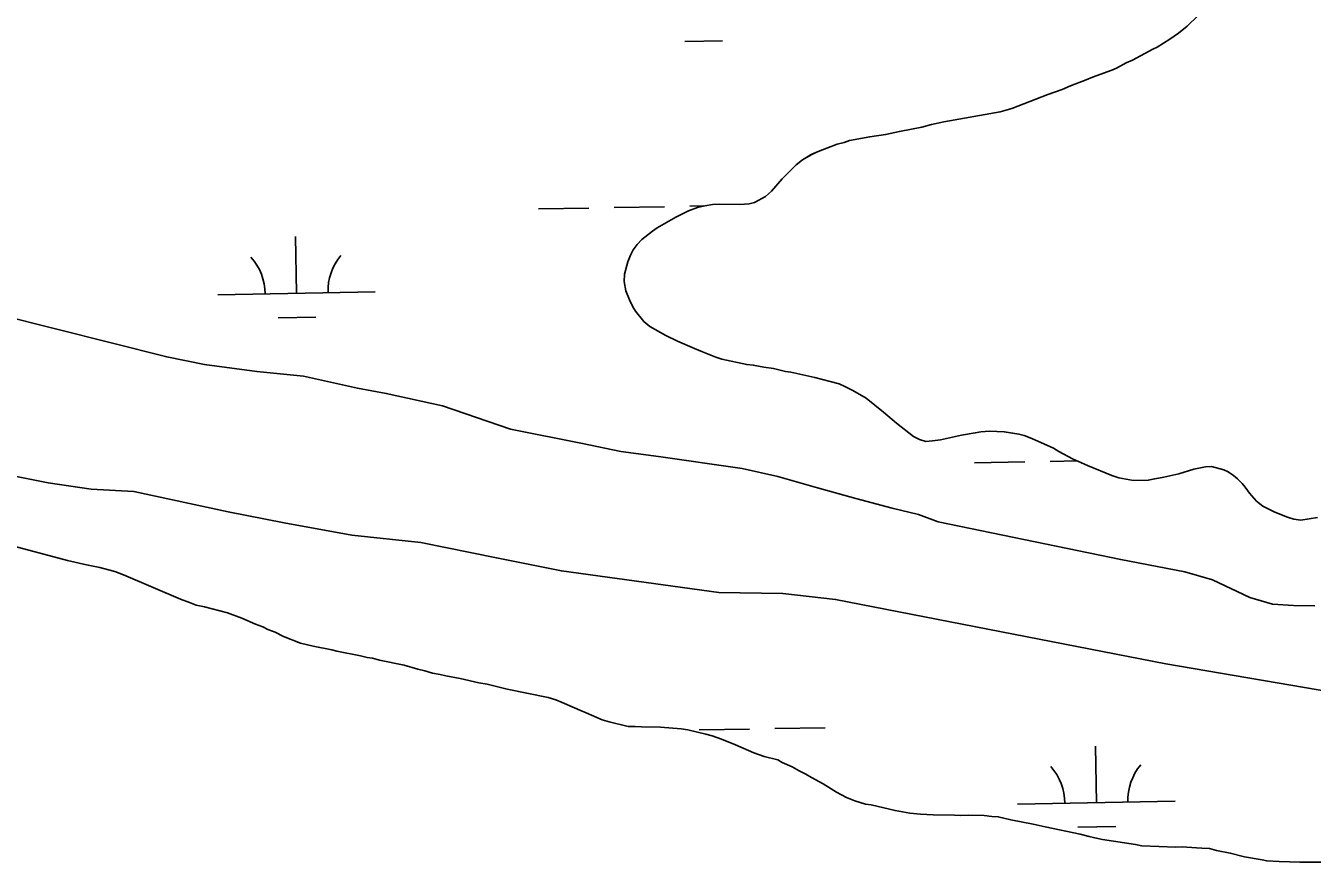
# Model space of a CAD drawing. Extents: x 3957609 to 3995875, y 234277 to 260273.
# Drawn here: x 3972892 to 3973709, y 244053 to 244584 of the extents above; entities that cross this region are included whole.
import ezdxf

# ---------------------------------------------------------------- set-up
doc = ezdxf.new("R2010")
doc.units = 0
doc.layers.add('V-TOPO-SHOR', color=7, linetype='Continuous')
doc.layers.add('V-WETL-SWMP', color=7, linetype='Continuous')

msp = doc.modelspace()

# ---------------------------------------------------------------- linework, layer by layer
at = {"layer": 'V-TOPO-SHOR'}
for points in [[(3973279.463, 244403.234), (3973277.8, 244405.89), (3973275.697, 244410.252), (3973273.458, 244416.013), (3973272.305, 244421.911), (3973272.682, 244426.55), (3973274.654, 244434.414), (3973276.42, 244438.721), (3973278.015, 244442.105), (3973280.696, 244445.469), (3973283.684, 244448.677), (3973290.258, 244453.844), (3973293.385, 244455.965), (3973305.094, 244462.761), (3973308.524, 244464.567), (3973313.2, 244466.822), (3973318.961, 244469.06), (3973323.618, 244470.076), (3973328.427, 244470.781), (3973332.918, 244471.024), (3973345.917, 244470.836), (3973351.651, 244471.217), (3973355.225, 244472.247), (3973362.088, 244475.864), (3973365.854, 244479.368), (3973372.776, 244487.161), (3973376.235, 244490.826), (3973381.572, 244496.012), (3973385.644, 244499.203), (3973391.11, 244502.529), (3973395.472, 244504.63), (3973401.073, 244506.561), (3973407.611, 244509.099), (3973412.116, 244510.27), (3973415.385, 244511.462), (3973428.267, 244513.905), (3973438.347, 244515.308), (3973447.198, 244517.346), (3973461.323, 244520.082), (3973467.537, 244521.694), (3973475.455, 244523.281), (3973511.147, 244529.728), (3973518.606, 244531.786), (3973541.49, 244540.74), (3973550.516, 244544.015), (3973555.81, 244546.26), (3973565.769, 244549.985), (3973569.665, 244551.785), (3973582.112, 244556.248), (3973584.916, 244557.446), (3973591.154, 244560.76), (3973595.052, 244562.562), (3973607.997, 244569.492), (3973610.805, 244570.846), (3973618.925, 244575.835), (3973624.4, 244579.779), (3973629.882, 244584.189), (3973643.223, 244596.997)], [(3973712.644, 244272.035), (3973702.092, 244270.331), (3973697.613, 244271.015), (3973693.61, 244272.311), (3973685.452, 244275.526), (3973682.069, 244277.124), (3973677.924, 244279.35), (3973673.945, 244282.504), (3973669.529, 244287.519), (3973666.797, 244291.273), (3973664.821, 244293.625), (3973661.923, 244296.608), (3973659.322, 244298.812), (3973655.951, 244301.028), (3973653.184, 244302.462), (3973645.32, 244304.434), (3973641.447, 244304.18), (3973633.996, 244302.74), (3973624.512, 244299.783), (3973615.04, 244297.753), (3973609.3, 244296.754), (3973605.105, 244295.73), (3973595.82, 244295.709), (3973586.557, 244297.393), (3973581.934, 244298.853), (3973566.548, 244305.114), (3973557.014, 244309.431), (3973548.413, 244314.043), (3973544.884, 244316.107), (3973531.197, 244322.342), (3973526.427, 244324.269), (3973523.036, 244325.092), (3973513.769, 244326.464), (3973504.333, 244326.913), (3973498.91, 244326.526), (3973495.341, 244325.805), (3973486.497, 244324.386), (3973473.142, 244321.483), (3973468.18, 244320.781), (3973463.84, 244320.38), (3973459.99, 244321.674), (3973456.148, 244323.587), (3973445.283, 244332.102), (3973437.026, 244339.033), (3973426.01, 244347.862), (3973417.568, 244352.781), (3973412.497, 244355.333), (3973408.807, 244356.932), (3973403.256, 244358.563), (3973393.543, 244361.024), (3973378.267, 244364.342), (3973374.869, 244364.854), (3973367.156, 244366.671), (3973361.133, 244367.531), (3973354.342, 244368.868), (3973350.168, 244369.239), (3973334.431, 244372.716), (3973330.579, 244373.857), (3973322.115, 244377.23), (3973317.04, 244379.471), (3973306.271, 244384.115), (3973298.895, 244387.628), (3973288.763, 244393.501), (3973284.937, 244396.498), (3973279.463, 244403.234)], [(3972875.767, 244400.88), (3972981.874, 244374.109), (3973005.797, 244369.274), (3973039.011, 244364.766), (3973068.845, 244361.856), (3973102.942, 244354.239), (3973121.312, 244350.878), (3973156.954, 244342.93), (3973200.236, 244328.215), (3973245.923, 244319.194), (3973270.153, 244314.043), (3973294.252, 244310.752), (3973347.233, 244303.17), (3973369.915, 244298.198), (3973395.196, 244290.866), (3973419.554, 244284.165), (3973442.531, 244278.105), (3973459.189, 244273.992), (3973471.813, 244269.321), (3973587.714, 244245.347), (3973628.467, 244237.634), (3973646.037, 244232.426), (3973669.558, 244221.248), (3973684.05, 244217.169), (3973697.347, 244216.202), (3973710.966, 244216.003)], [(3972875.683, 244300.201), (3972906.707, 244294.178), (3972933.888, 244290.069), (3972960.952, 244288.593), (3973020.821, 244275.805), (3973056.471, 244268.633), (3973099.542, 244260.885), (3973143.275, 244256.226), (3973191.27, 244246.398), (3973232.478, 244238.216), (3973332.574, 244224.38), (3973373.118, 244223.945), (3973406.65, 244220.052), (3973616.402, 244179.24), (3973739.147, 244158.264)], [(3973066.774, 244192.228), (3973056.141, 244196.57), (3973050.755, 244199.283), (3973046.128, 244201.055), (3973042.897, 244202.652), (3973038.27, 244204.426), (3973029.49, 244208.272), (3973020.547, 244211.504), (3973005.873, 244215.282), (3973000.62, 244216.444), (3972996.458, 244218.209), (3972990.599, 244220.31), (3972954.546, 244235.717), (3972948.996, 244237.812), (3972944.978, 244238.802), (3972939.421, 244240.432), (3972930.918, 244242.105), (3972918.866, 244244.761), (3972884.738, 244253.938)], [(3973490.899, 244083.129), (3973486.09, 244082.889), (3973482.217, 244083.1), (3973468.577, 244083.299), (3973460.523, 244083.725), (3973453.867, 244084.444), (3973444.432, 244085.976), (3973429.135, 244089.609), (3973425.578, 244090.125), (3973418.789, 244092.239), (3973413.548, 244094.332), (3973407.24, 244097.678), (3973398.634, 244102.919), (3973391.249, 244106.902), (3973387.716, 244109.122), (3973383.561, 244111.199), (3973379.102, 244113.745), (3973372.631, 244116.475), (3973369.866, 244118.219), (3973361.215, 244120.36), (3973358.284, 244121.332), (3973354.737, 244122.625), (3973343.029, 244127.757), (3973334.243, 244131.294), (3973328.228, 244133.397), (3973324.214, 244134.54), (3973312.782, 244137.186), (3973308.604, 244137.868), (3973295.444, 244138.988), (3973283.354, 244139.164), (3973279.326, 244139.377), (3973274.984, 244139.285), (3973262.78, 244142.255), (3973258.461, 244143.713), (3973248.293, 244148.045), (3973244.129, 244149.656), (3973240.897, 244151.254), (3973233.039, 244154.623), (3973228.877, 244156.234), (3973224.091, 244157.699), (3973198.127, 244163.192), (3973185.458, 244166.165), (3973180.047, 244167.175), (3973168.148, 244169.827), (3973159.182, 244171.508), (3973155.473, 244172.491), (3973150.681, 244173.337), (3973145.741, 244174.804), (3973141.416, 244175.797), (3973132.613, 244178.25), (3973117.003, 244181.578), (3973112.524, 244182.727), (3973109.123, 244183.241), (3973104.951, 244184.233), (3973089.958, 244187.241), (3973086.714, 244188.064), (3973074.964, 244190.405), (3973066.774, 244192.228)], [(3973718.509, 244053.161), (3973701.304, 244053.255), (3973688.287, 244053.599), (3973680.386, 244054.023), (3973677.451, 244054.686), (3973666.318, 244056.708), (3973657.204, 244059.012), (3973648.547, 244060.687), (3973644.071, 244061.992), (3973639.266, 244062.061), (3973635.86, 244062.422), (3973626.72, 244062.864), (3973622.687, 244062.768), (3973601.151, 244063.546), (3973596.977, 244064.382), (3973576.093, 244067.63), (3973571.147, 244068.631), (3973567.594, 244069.459), (3973561.882, 244071.093), (3973539.778, 244075.599), (3973532.053, 244077.417), (3973517.985, 244080.1), (3973509.951, 244082.078), (3973505.769, 244082.293), (3973500.971, 244082.828), (3973490.899, 244083.129)]]:
    msp.add_lwpolyline(points, dxfattribs=at)
at = {"layer": 'V-WETL-SWMP'}
for p, q in [((3973310.916, 244574.388), (3973334.912, 244574.824)), ((3973217.99, 244468.041), (3973249.985, 244468.623)), ((3973265.982, 244468.914), (3973297.977, 244469.496)), ((3973313.975, 244469.786), (3973323.047, 244469.951)), ((3973064.346, 244414.497), (3973063.692, 244450.491)), ((3973014.355, 244413.588), (3973114.338, 244415.406)), ((3973052.629, 244398.85), (3973076.625, 244399.287)), ((3973494.874, 244306.874), (3973526.869, 244307.456)), ((3973542.866, 244307.747), (3973560.041, 244308.059)), ((3973320.023, 244137.166), (3973352.017, 244137.748)), ((3973368.015, 244138.039), (3973400.009, 244138.621)), ((3973572.22, 244091.002), (3973571.565, 244126.996)), ((3973522.228, 244090.093), (3973622.211, 244091.911)), ((3973560.502, 244075.355), (3973584.498, 244075.791))]:
    msp.add_line(p, q, dxfattribs=at)
for points in [[(3973643.223, 244596.996), (3973629.881, 244584.189), (3973624.399, 244579.78), (3973618.925, 244575.835), (3973610.804, 244570.845), (3973607.998, 244569.493), (3973595.051, 244562.561), (3973591.155, 244560.76), (3973584.916, 244557.446), (3973582.113, 244556.248), (3973569.665, 244551.786), (3973565.77, 244549.985), (3973555.81, 244546.26), (3973550.515, 244544.015), (3973541.49, 244540.741), (3973518.607, 244531.787), (3973511.148, 244529.728), (3973475.455, 244523.282), (3973467.538, 244521.694), (3973461.324, 244520.082), (3973447.199, 244517.346), (3973438.347, 244515.308), (3973428.266, 244513.906), (3973415.384, 244511.462), (3973412.116, 244510.271), (3973407.611, 244509.098), (3973401.073, 244506.562), (3973395.473, 244504.631), (3973391.109, 244502.528), (3973385.643, 244499.202), (3973381.572, 244496.011), (3973376.235, 244490.826), (3973372.776, 244487.161), (3973365.853, 244479.368), (3973362.087, 244475.863), (3973355.224, 244472.248), (3973351.65, 244471.216), (3973345.917, 244470.835), (3973332.918, 244471.024), (3973328.426, 244470.78), (3973323.618, 244470.076), (3973318.96, 244469.06), (3973313.2, 244466.822), (3973308.524, 244464.568), (3973305.093, 244462.761), (3973293.386, 244455.966)], [(3973293.386, 244455.966), (3973290.259, 244453.844), (3973283.684, 244448.677), (3973280.696, 244445.47), (3973278.016, 244442.104), (3973276.419, 244438.722), (3973274.654, 244434.414), (3973272.682, 244426.549), (3973272.306, 244421.911), (3973273.458, 244416.012), (3973275.696, 244410.253), (3973277.8, 244405.889), (3973279.464, 244403.233), (3973284.938, 244396.498), (3973288.764, 244393.502), (3973298.894, 244387.628), (3973306.272, 244384.116), (3973317.039, 244379.471), (3973322.115, 244377.23), (3973330.579, 244373.857), (3973334.431, 244372.717), (3973350.168, 244369.238), (3973354.342, 244368.868), (3973361.133, 244367.531), (3973367.157, 244366.67), (3973374.869, 244364.855), (3973378.267, 244364.342), (3973393.542, 244361.024), (3973403.257, 244358.562), (3973408.806, 244356.933), (3973412.497, 244355.332), (3973417.568, 244352.782), (3973426.009, 244347.861), (3973437.025, 244339.033), (3973445.283, 244332.103), (3973456.148, 244323.587), (3973459.99, 244321.674), (3973463.841, 244320.38), (3973468.18, 244320.781), (3973473.143, 244321.483), (3973486.497, 244324.385), (3973495.34, 244325.804), (3973498.91, 244326.526), (3973504.333, 244326.912), (3973513.768, 244326.465), (3973523.035, 244325.092), (3973526.428, 244324.269), (3973531.198, 244322.342), (3973544.883, 244316.107), (3973548.413, 244314.044), (3973557.014, 244309.43), (3973566.547, 244305.113), (3973581.934, 244298.853), (3973586.556, 244297.393), (3973595.819, 244295.71), (3973605.106, 244295.73), (3973609.3, 244296.753), (3973615.041, 244297.753), (3973624.512, 244299.782), (3973633.996, 244302.74), (3973641.447, 244304.18), (3973645.32, 244304.433), (3973653.185, 244302.461), (3973655.95, 244301.028), (3973659.323, 244298.812), (3973661.922, 244296.608), (3973664.82, 244293.625), (3973666.798, 244291.274), (3973669.529, 244287.52), (3973673.945, 244282.503), (3973677.924, 244279.35), (3973682.07, 244277.123), (3973685.452, 244275.526), (3973693.609, 244272.312), (3973697.614, 244271.015), (3973702.093, 244270.331), (3973712.643, 244272.035)], [(3973710.966, 244216.004), (3973697.347, 244216.202), (3973684.049, 244217.169), (3973669.558, 244221.249), (3973646.037, 244232.426), (3973628.467, 244237.635), (3973587.714, 244245.347), (3973471.814, 244269.32), (3973459.189, 244273.993), (3973442.531, 244278.104), (3973419.555, 244284.165), (3973395.196, 244290.866), (3973369.916, 244298.198), (3973347.234, 244303.171), (3973294.251, 244310.752), (3973270.152, 244314.043), (3973245.924, 244319.193), (3973200.237, 244328.215), (3973156.954, 244342.93), (3973121.313, 244350.878), (3973102.942, 244354.24), (3973068.844, 244361.856), (3973039.011, 244364.766), (3973005.797, 244369.273), (3972981.874, 244374.109), (3972875.767, 244400.881)], [(3972875.683, 244300.201), (3972906.706, 244294.178), (3972933.888, 244290.069), (3972960.952, 244288.592)], [(3972960.952, 244288.592), (3973020.821, 244275.805), (3973056.471, 244268.632), (3973099.542, 244260.886), (3973143.276, 244256.227), (3973191.27, 244246.398), (3973232.477, 244238.215), (3973332.573, 244224.379), (3973373.119, 244223.945), (3973406.65, 244220.053), (3973616.402, 244179.24), (3973739.146, 244158.265)], [(3973490.899, 244083.13), (3973486.089, 244082.89), (3973482.217, 244083.101), (3973468.577, 244083.299), (3973460.522, 244083.726), (3973453.866, 244084.443), (3973444.431, 244085.976), (3973429.136, 244089.608), (3973425.578, 244090.125), (3973418.788, 244092.239), (3973413.547, 244094.331), (3973407.24, 244097.678), (3973398.634, 244102.919), (3973391.25, 244106.902), (3973387.717, 244109.123), (3973383.561, 244111.199), (3973379.103, 244113.744), (3973372.631, 244116.474), (3973369.866, 244118.219), (3973361.215, 244120.36), (3973358.284, 244121.333), (3973354.737, 244122.625), (3973343.029, 244127.756), (3973334.244, 244131.294), (3973328.229, 244133.397), (3973324.214, 244134.54), (3973312.781, 244137.187), (3973308.605, 244137.867), (3973295.444, 244138.989), (3973283.354, 244139.164), (3973279.326, 244139.378), (3973274.984, 244139.286), (3973262.78, 244142.254), (3973258.461, 244143.712), (3973248.292, 244148.045), (3973244.129, 244149.656), (3973240.897, 244151.253), (3973233.039, 244154.623), (3973228.877, 244156.234), (3973224.092, 244157.698), (3973198.127, 244163.191), (3973185.458, 244166.166), (3973180.047, 244167.175), (3973168.148, 244169.828), (3973159.181, 244171.508), (3973155.474, 244172.492), (3973150.681, 244173.337), (3973145.741, 244174.804), (3973141.415, 244175.797), (3973132.614, 244178.25), (3973117.004, 244181.578), (3973112.525, 244182.728), (3973109.122, 244183.242), (3973104.951, 244184.233), (3973089.957, 244187.242), (3973086.713, 244188.064), (3973074.965, 244190.405), (3973066.775, 244192.229), (3973056.141, 244196.569), (3973050.754, 244199.283), (3973046.129, 244201.055), (3973042.897, 244202.653), (3973038.271, 244204.425), (3973029.491, 244208.273), (3973020.546, 244211.504), (3973005.873, 244215.283), (3973000.619, 244216.444), (3972996.459, 244218.21), (3972990.598, 244220.31), (3972954.545, 244235.717), (3972948.995, 244237.813), (3972944.978, 244238.801), (3972939.421, 244240.432), (3972930.919, 244242.106), (3972918.865, 244244.762), (3972884.737, 244253.939)], [(3973718.51, 244053.16), (3973701.304, 244053.254), (3973688.286, 244053.599), (3973680.386, 244054.023), (3973677.45, 244054.686), (3973666.317, 244056.708), (3973657.204, 244059.011), (3973648.547, 244060.687), (3973644.07, 244061.992), (3973639.265, 244062.062), (3973635.86, 244062.421), (3973626.719, 244062.864), (3973622.687, 244062.768), (3973601.15, 244063.546), (3973596.976, 244064.381), (3973576.094, 244067.63), (3973571.148, 244068.632), (3973567.594, 244069.459), (3973561.882, 244071.092), (3973539.778, 244075.599), (3973532.053, 244077.417), (3973517.985, 244080.101), (3973509.952, 244082.078), (3973505.769, 244082.294), (3973500.971, 244082.829), (3973490.899, 244083.13)]]:
    msp.add_lwpolyline(points, dxfattribs=at)
for centre, start, end in [((3973009.104, 244413.967), 0.269879, 41.813537), ((3973119.572, 244415.976), 140.269876, 181.813534), ((3973516.977, 244090.472), 0.269879, 41.813537), ((3973627.445, 244092.481), 140.269876, 181.813534)]:
    msp.add_arc(centre, 35.246, start, end, dxfattribs=at)

doc.saveas('drawing.dxf')
